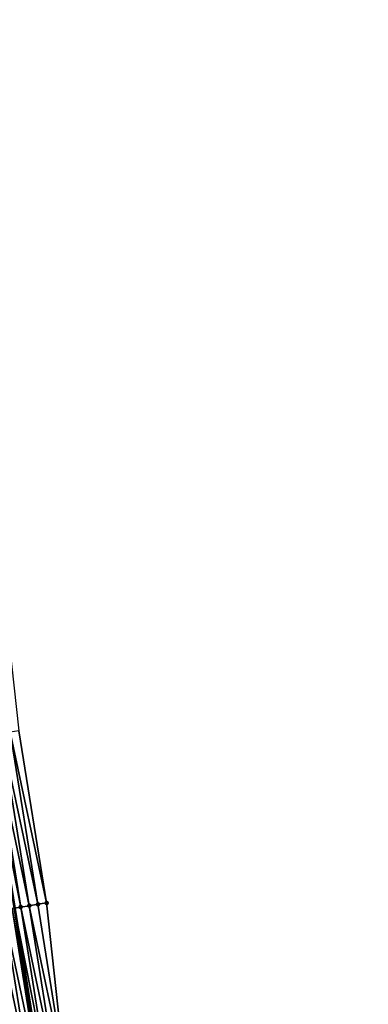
# Model space of a CAD drawing. Header units: feet. Extents: x 2010743 to 2022806, y 818705 to 837694.
# Tile 523 of 531: x 2011180 to 2011220, y 836970 to 837083. Entities that reach past the tile are written whole.
import ezdxf

# ---------------------------------------------------------------- set-up
doc = ezdxf.new("R2010")
doc.units = ezdxf.units.FT
doc.header["$MEASUREMENT"] = 0
doc.layers.add('EP_Travel Lane', color=172, linetype='Continuous', lineweight=53)
doc.layers.add('Road Shots', color=141, linetype='Continuous', lineweight=100)
doc.layers.add('I-77-MM17-21_NB-Surface-Border', color=7, linetype='Continuous')
doc.layers.add('I-77-MM17-21_NB-Surface-TIN', color=7, linetype='Continuous')

msp = doc.modelspace()

# ---------------------------------------------------------------- linework, layer by layer
at = {"layer": 'EP_Travel Lane'}
msp.add_polyline3d([(2011143.79, 837198.05, 349.84), (2011147.07, 837178.32, 349.64), (2011150.36, 837158.6, 349.46), (2011153.68, 837138.88, 349.26), (2011156.92, 837119.05, 349.03), (2011160.16, 837099.32, 348.84), (2011163.4, 837079.59, 348.56), (2011166.64, 837059.85, 348.29), (2011169.86, 837040.08, 348.04), (2011173.06, 837020.34, 347.77), (2011176.26, 837000.6, 347.54), (2011179.46, 836980.86, 347.27), (2011182.63, 836961.04, 346.97), (2011185.76, 836941.29, 346.62), (2011188.89, 836921.54, 346.26), (2011192.02, 836901.79, 345.91), (2011195.12, 836881.96, 345.54), (2011198.18, 836862.2, 345.23), (2011201.24, 836842.44, 344.87), (2011204.3, 836822.68, 344.51), (2011207.33, 836802.81, 344.14), (2011210.31, 836783.04, 343.76), (2011213.3, 836763.27, 343.41), (2011216.28, 836743.5, 343.03)], dxfattribs=at)
at = {"layer": 'I-77-MM17-21_NB-Surface-Border', "color": 3, "linetype": 'Continuous', "lineweight": -3}
msp.add_polyline3d([(2011145.52, 837198.34, 349.78), (2011147.84, 837178.45, 349.62), (2011153.11, 837159.06, 349.36), (2011158.39, 837139.67, 349.07), (2011161.62, 837119.83, 348.85), (2011164.85, 837100.09, 348.66), (2011169.07, 837080.52, 348.34), (2011172.29, 837060.78, 348.07), (2011174.53, 837040.84, 347.85), (2011177.73, 837021.1, 347.6), (2011179.94, 837001.2, 347.39), (2011183.14, 836981.46, 347.12), (2011185.32, 836961.47, 346.86), (2011189.44, 836941.87, 346.48), (2011193.56, 836922.28, 346.08), (2011196.69, 836902.53, 345.73), (2011199.8, 836882.7, 345.37), (2011202.87, 836862.94, 345.04), (2011205.94, 836843.18, 344.69), (2011209.02, 836823.42, 344.34), (2011211.07, 836803.38, 344.01), (2011214.05, 836783.61, 343.64), (2011215.06, 836763.54, 343.35), (2011220.02, 836744.06, 342.9)], dxfattribs=at)
at = {"layer": 'I-77-MM17-21_NB-Surface-TIN', "color": 128, "linetype": 'Continuous', "lineweight": -3}
for points in [[(2011182.15, 836981.3, 347.16), (2011178.95, 837001.04, 347.43), (2011177.96, 837000.88, 347.47)], [(2011183.14, 836981.46, 347.12), (2011179.94, 837001.2, 347.39), (2011178.95, 837001.04, 347.43)], [(2011182.15, 836981.3, 347.16), (2011183.14, 836981.46, 347.12), (2011178.95, 837001.04, 347.43)], [(2011180.18, 836980.98, 347.24), (2011176.98, 837000.72, 347.5), (2011176.26, 837000.6, 347.54)], [(2011180.18, 836980.98, 347.24), (2011176.26, 837000.6, 347.54), (2011179.46, 836980.86, 347.27)], [(2011181.16, 836981.14, 347.2), (2011177.96, 837000.88, 347.47), (2011176.98, 837000.72, 347.5)], [(2011180.18, 836980.98, 347.24), (2011181.16, 836981.14, 347.2), (2011176.98, 837000.72, 347.5)], [(2011181.16, 836981.14, 347.2), (2011182.15, 836981.3, 347.16), (2011177.96, 837000.88, 347.47)], [(2011181.37, 836960.84, 347.01), (2011178.2, 836980.65, 347.3), (2011177.21, 836980.49, 347.33)], [(2011182.36, 836961, 346.98), (2011179.19, 836980.81, 347.28), (2011178.2, 836980.65, 347.3)], [(2011181.37, 836960.84, 347.01), (2011182.36, 836961, 346.98), (2011178.2, 836980.65, 347.3)], [(2011179.19, 836980.81, 347.28), (2011182.63, 836961.04, 346.97), (2011179.46, 836980.86, 347.27)], [(2011182.36, 836961, 346.98), (2011182.63, 836961.04, 346.97), (2011179.19, 836980.81, 347.28)], [(2011183.35, 836961.15, 346.94), (2011180.18, 836980.98, 347.24), (2011179.46, 836980.86, 347.27)], [(2011183.35, 836961.15, 346.94), (2011179.46, 836980.86, 347.27), (2011182.63, 836961.04, 346.97)], [(2011184.33, 836961.31, 346.91), (2011181.16, 836981.14, 347.2), (2011180.18, 836980.98, 347.24)], [(2011183.35, 836961.15, 346.94), (2011184.33, 836961.31, 346.91), (2011180.18, 836980.98, 347.24)], [(2011185.32, 836961.47, 346.86), (2011182.15, 836981.3, 347.16), (2011181.16, 836981.14, 347.2)], [(2011184.33, 836961.31, 346.91), (2011185.32, 836961.47, 346.86), (2011181.16, 836981.14, 347.2)], [(2011185.32, 836961.47, 346.86), (2011183.14, 836981.46, 347.12), (2011182.15, 836981.3, 347.16)], [(2011180.38, 836960.68, 347.02), (2011177.21, 836980.49, 347.33), (2011176.23, 836980.33, 347.34)], [(2011179.4, 836960.53, 347.04), (2011180.38, 836960.68, 347.02), (2011176.23, 836980.33, 347.34)], [(2011180.38, 836960.68, 347.02), (2011181.37, 836960.84, 347.01), (2011177.21, 836980.49, 347.33)]]:
    msp.add_3dface(points, dxfattribs=at)
at = {"layer": 'Road Shots', "lineweight": 100}
for p in [(2011180.18, 836980.98, 347.24), (2011181.16, 836981.14, 347.2), (2011182.15, 836981.3, 347.16), (2011183.14, 836981.46, 347.12)]:
    msp.add_point(p, dxfattribs=at)

doc.saveas('drawing.dxf')
